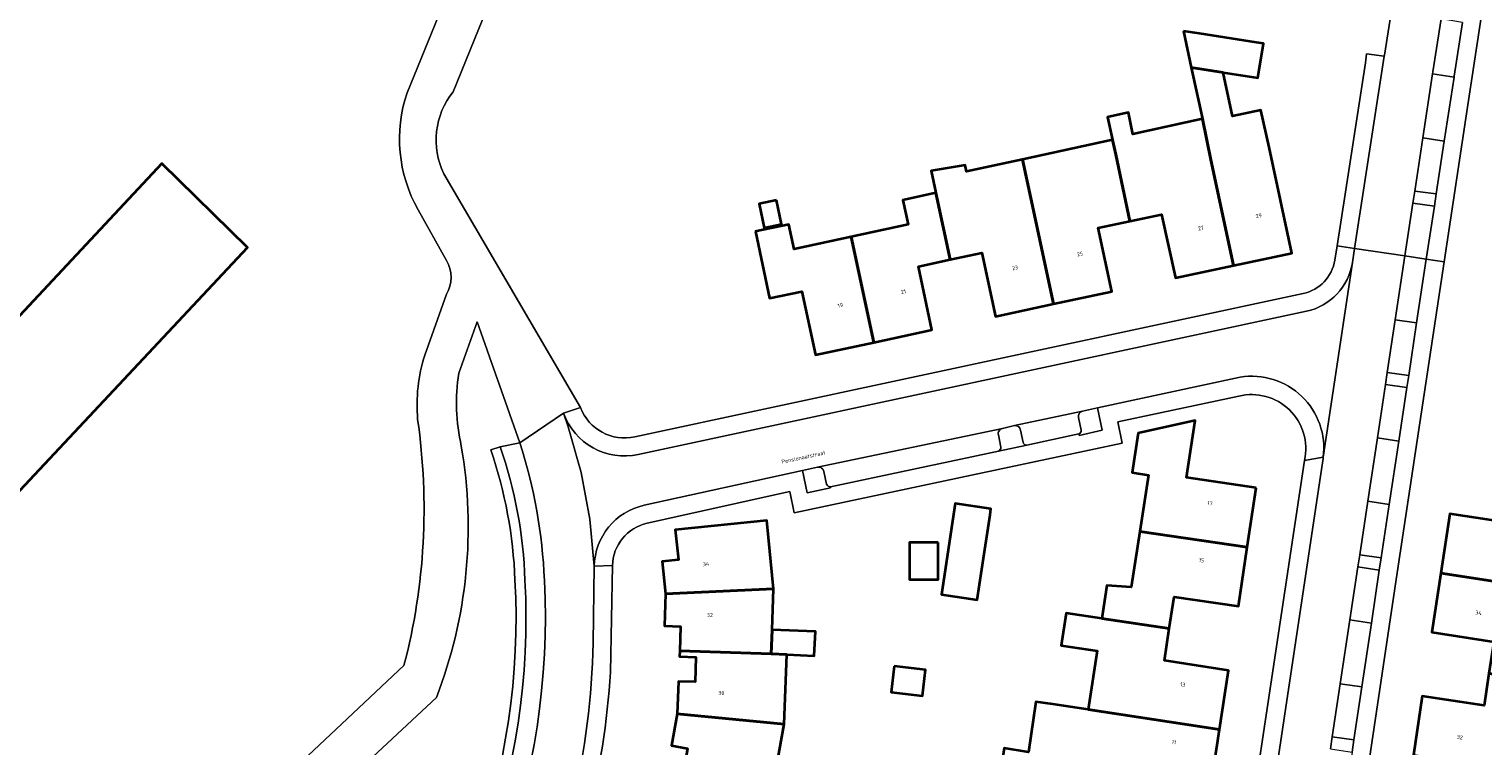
# Model space of a CAD drawing. Header units: metres. Extents: x 197700 to 204338, y 317132 to 325229.
# Tile 590 of 656: x 203223 to 203357, y 317870 to 317936. Entities that reach past the tile are written whole.
import ezdxf
from ezdxf.enums import TextEntityAlignment as Align

# ---------------------------------------------------------------- set-up
doc = ezdxf.new("R2010")
doc.units = ezdxf.units.M
for name, color, linetype, lineweight in [('B-WE-GR-BEPLANTING_CULTUUR_HEESTERS-GV', 90, 'Continuous', 18), ('B-WE-OG-BEBOUWING-GV', 7, 'Continuous', 35), ('B-WE-OG-BEBOUWING-T18', 10, 'Continuous', 18), ('B-WE-OG-TERREIN_CULTUURSCHEIDING-GV', 7, 'Continuous', 18), ('B-WE-OG-TERREIN_ERF-GV', 7, 'Continuous', 18), ('B-WE-OG-TOPOGRAFIE-T18', 10, 'Continuous', 18), ('B-WE-VH-VERHARDING_ASFALT-GV', 252, 'Continuous', 18), ('B-WE-VH-VERHARDING_OPEN-GV', 252, 'Continuous', 18), ('B-WE-VH-VERHARDING_STRAATBAKSTEEN-GV', 252, 'Continuous', 18), ('B-WE-VH-VERHARDING_TEGEL-GV', 252, 'Continuous', 18)]:
    doc.layers.add(name, color=color, linetype=linetype, lineweight=lineweight)
doc.styles.add('NLCS-ISO-M200-T18', font='NLCS-ISO.ttf', dxfattribs={"height": 0.36})

msp = doc.modelspace()

# ---------------------------------------------------------------- linework, layer by layer
at = {"layer": 'B-WE-GR-BEPLANTING_CULTUUR_HEESTERS-GV'}
for points in [[(203351.155, 317920.785), (203350.98, 317919.694), (203352.968, 317919.4), (203353.128, 317920.533)], [(203348.455, 317902.951), (203350.424, 317902.649), (203350.599, 317903.781), (203348.613, 317904.053)], [(203347.884, 317885.792), (203348.05, 317886.923), (203346.073, 317887.225), (203345.894, 317886.118)], [(203345.527, 317870.126), (203343.531, 317870.396), (203343.37, 317869.288), (203345.367, 317868.991)]]:
    msp.add_lwpolyline(points, close=True, dxfattribs=at)
for points in [[(203320.114, 317898.375), (203320.157, 317898.224), (203322.286, 317898.727), (203321.845, 317900.781), (203320.458, 317900.479)], [(203320.086, 317899.893), (203320.335, 317898.723)], [(203312.688, 317898.281), (203312.918, 317897.14)], [(203314.171, 317899.142), (203313.062, 317898.885)], [(203314.979, 317897.57), (203314.734, 317898.728)], [(203312.692, 317896.781), (203315.33, 317897.34)], [(203295.98, 317895.302), (203294.605, 317895), (203295.03, 317892.932), (203297.19, 317893.385), (203297.182, 317893.487)], [(203296.801, 317893.731), (203296.574, 317894.903)]]:
    msp.add_lwpolyline(points, dxfattribs=at)
for points in [[(203320.458, 317900.479, 0.4037659), (203320.086, 317899.893)], [(203313.062, 317898.885, 0.4162828), (203312.688, 317898.281)], [(203314.734, 317898.728, 0.4073451), (203314.171, 317899.142)], [(203320.335, 317898.723, -0.3395836), (203320.114, 317898.375)], [(203312.918, 317897.14, -0.333211), (203312.692, 317896.781)], [(203315.33, 317897.34, -0.3569346), (203314.979, 317897.57)], [(203296.574, 317894.903, 0.4190168), (203295.98, 317895.302)], [(203297.182, 317893.487, -0.2391857), (203296.801, 317893.731)]]:
    msp.add_lwpolyline(points, format="xyb", dxfattribs=at)
at = {"layer": 'B-WE-OG-BEBOUWING-GV'}
for points in [[(203329.803, 317935.581), (203330.497, 317932.201), (203333.458, 317931.752), (203336.653, 317931.267), (203337.179, 317934.435), (203336.541, 317934.534), (203331.265, 317935.354)], [(203334.417, 317913.938), (203339.789, 317915.084), (203337.695, 317924.861), (203336.953, 317928.284), (203334.333, 317927.716), (203333.458, 317931.752), (203330.497, 317932.201), (203331.542, 317927.473), (203332.333, 317923.698)], [(203332.333, 317923.698), (203331.542, 317927.473), (203325.127, 317926.055), (203324.721, 317928.054), (203322.901, 317927.66), (203322.764, 317927.635), (203323.235, 317925.532), (203323.536, 317924.186), (203324.847, 317918.016), (203327.775, 317918.638), (203329.044, 317912.791), (203334.417, 317913.938)], [(203317.795, 317910.385), (203323.17, 317911.536), (203321.919, 317917.394), (203324.847, 317918.016), (203323.536, 317924.186), (203323.235, 317925.532), (203314.923, 317923.729), (203315.696, 317920.137)], [(203308.233, 317914.475), (203311.161, 317915.099), (203312.419, 317909.233), (203317.795, 317910.385), (203315.696, 317920.137), (203314.923, 317923.729), (203309.754, 317922.608), (203309.63, 317923.194), (203306.486, 317922.657), (203306.912, 317920.633)], [(203292.192, 317919.948), (203290.598, 317919.618), (203291.055, 317917.413), (203292.649, 317917.743)], [(203301.172, 317906.827), (203306.548, 317907.979), (203305.304, 317913.85), (203308.233, 317914.475), (203306.912, 317920.633), (203303.864, 317919.975), (203304.349, 317917.729), (203299.082, 317916.578)], [(203290.213, 317917.08), (203290.237, 317917.078), (203291.546, 317910.919), (203294.546, 317911.539), (203295.796, 317905.675), (203301.172, 317906.827), (203299.082, 317916.578), (203293.81, 317915.426), (203293.32, 317917.724)], [(203336.496, 317893.402), (203330.085, 317894.359), (203330.871, 317899.614), (203325.594, 317898.444), (203325.053, 317894.803), (203326.573, 317894.557), (203325.761, 317889.371), (203335.683, 317887.904)], [(203311.922, 317890.914), (203312.005, 317891.461), (203308.702, 317891.961), (203307.43, 317883.562), (203310.734, 317883.063), (203311.375, 317887.297)], [(203370.231, 317891.572), (203363.96, 317892.531), (203363.512, 317889.6), (203354.401, 317890.995), (203353.564, 317885.526), (203363.39, 317884.021), (203365.466, 317883.703), (203366.284, 317889.046), (203369.763, 317888.514)], [(203281.937, 317883.624), (203291.908, 317884.06), (203291.328, 317890.089), (203291.299, 317890.393), (203282.838, 317889.508), (203283.122, 317886.749), (203281.638, 317886.588)], [(203335.683, 317887.904), (203325.761, 317889.371), (203324.955, 317884.218), (203322.719, 317884.366), (203322.261, 317881.337), (203328.483, 317880.398), (203328.927, 317883.342), (203334.878, 317882.464)], [(203307.127, 317888.362), (203304.484, 317888.362), (203304.484, 317884.928), (203307.127, 317884.928)], [(203358.013, 317876.245), (203364.198, 317875.325), (203364.666, 317878.474), (203362.59, 317878.792), (203363.39, 317884.021), (203353.564, 317885.526), (203352.726, 317880.056), (203358.449, 317879.179)], [(203283.247, 317878.358), (203291.699, 317878.083), (203291.776, 317880.273), (203291.908, 317884.06), (203281.937, 317883.624), (203281.855, 317880.645), (203283.32, 317880.597)], [(203333.132, 317871.081), (203333.966, 317876.522), (203328.038, 317877.454), (203328.483, 317880.398), (203322.261, 317881.337), (203318.949, 317881.837), (203318.496, 317878.834), (203321.806, 317878.335), (203320.989, 317872.937)], [(203293.148, 317878.011), (203295.667, 317877.886), (203295.779, 317880.133), (203291.776, 317880.273), (203291.699, 317878.083)], [(203291.699, 317878.083), (203283.247, 317878.358), (203283.23, 317877.83), (203284.725, 317877.769), (203284.665, 317875.476), (203283.138, 317875.521), (203283.016, 317872.542), (203292.897, 317871.571), (203293.148, 317878.011)], [(203303.06, 317876.933), (203302.775, 317874.532), (203305.671, 317874.188), (203305.957, 317876.589)], [(203364.198, 317875.325), (203358.013, 317876.245), (203357.576, 317873.31), (203351.85, 317874.17), (203351.029, 317868.705), (203360.925, 317867.218), (203361.738, 317872.577), (203363.751, 317872.321)], [(203292.897, 317871.571), (203283.016, 317872.542), (203282.498, 317869.605), (203283.974, 317869.329), (203283.572, 317867.073), (203283.522, 317866.79), (203290.339, 317865.492), (203291.766, 317865.237)], [(203325.901, 317863.616), (203326.374, 317866.551), (203332.298, 317865.641), (203333.132, 317871.081), (203320.989, 317872.937), (203317.712, 317873.411), (203316.145, 317873.637), (203315.478, 317868.998), (203313.219, 317869.342), (203312.68, 317865.744)]]:
    msp.add_lwpolyline(points, close=True, dxfattribs=at)
msp.add_lwpolyline([(203209.018, 317879.01), (203243.323, 317915.58), (203235.413, 317923.34), (203221.352, 317908.328)], dxfattribs=at)
at = {"layer": 'B-WE-OG-TERREIN_CULTUURSCHEIDING-GV'}
for points in [[(203265.803, 317896.9), (203266.673, 317897.191), (203268.472, 317897.568), (203264.549, 317908.739), (203262.828, 317903.989)], [(203260.776, 317874.029), (203239.942, 317854.607), (203219.529, 317833.223), (203218.614, 317834.096)]]:
    msp.add_lwpolyline(points, dxfattribs=at)
for points in [[(203262.828, 317903.989, 0.0944922), (203263.072, 317897.256)], [(203263.072, 317897.256, -0.135429), (203260.776, 317874.029)], [(203268.029, 317884.886, 0.0722069), (203265.803, 317896.9)], [(203250.755, 317837.404, 0.2049348), (203268.029, 317884.886)]]:
    msp.add_lwpolyline(points, format="xyb", dxfattribs=at)
at = {"layer": 'B-WE-OG-TERREIN_ERF-GV'}
for points in [[(203258.055, 317929.887), (203306.2, 318047.89)], [(203373.139, 318042.708), (203368.67, 318012.763), (203361.903, 317967.156), (203356.136, 317929.18), (203353.877, 317914.268), (203349.528, 317885.56), (203344.644, 317852.713), (203339.022, 317815.361), (203364.554, 317811.256), (203363.37, 317804.011), (203362.905, 317801.169), (203362.519, 317798.933), (203357.869, 317771.976), (203354.905, 317768.442), (203344.779, 317757.591), (203343.318, 317758.325), (203334.078, 317762.927), (203329.352, 317765.281), (203336.575, 317795.016), (203337.084, 317797.112), (203336.333, 317797.496), (203263.959, 317833.535)], [(203346.601, 317932.656), (203346.709, 317933.468), (203348.338, 317933.262), (203348.35, 317933.342), (203351.823, 317955.293), (203360.642, 318014.202), (203362.136, 318024.254), (203314.248, 318041.172)], [(203306.339, 318038.241), (203262.326, 317929.968)], [(203343.77, 317914.418), (203343.978, 317915.759), (203346.601, 317932.656)], [(203221.352, 317908.328), (203235.413, 317923.34), (203243.323, 317915.58), (203209.018, 317879.01)], [(203261.454, 317922.403), (203274.084, 317900.808)], [(203261.711, 317914.402), (203259.076, 317919.081)], [(203259.703, 317905.654), (203261.703, 317911.268)], [(203279.095, 317898.1), (203340.85, 317911.335)], [(203334.895, 317901.861), (203323.738, 317899.49), (203324.118, 317897.523), (203293.83, 317891.099), (203293.416, 317893.053), (203280.248, 317890.13)], [(203315.478, 317868.998), (203316.145, 317873.637), (203317.712, 317873.411), (203320.989, 317872.937), (203321.806, 317878.335), (203318.496, 317878.834), (203318.949, 317881.837), (203322.261, 317881.337), (203322.719, 317884.366), (203324.955, 317884.218), (203325.761, 317889.371), (203326.573, 317894.557), (203325.053, 317894.803), (203325.594, 317898.444), (203330.871, 317899.614), (203330.085, 317894.359), (203336.496, 317893.402), (203335.683, 317887.904), (203334.878, 317882.464), (203328.927, 317883.342), (203328.483, 317880.398), (203328.038, 317877.454), (203333.966, 317876.522), (203333.132, 317871.081), (203332.298, 317865.641)], [(203329.126, 317816.817), (203335.606, 317860.324), (203340.968, 317895.93)], [(203283.974, 317869.329), (203282.498, 317869.605), (203283.016, 317872.542), (203283.138, 317875.521), (203284.665, 317875.476), (203284.725, 317877.769), (203283.23, 317877.83), (203283.247, 317878.358), (203283.32, 317880.597), (203281.855, 317880.645), (203281.937, 317883.624), (203281.638, 317886.588), (203283.122, 317886.749), (203282.838, 317889.508), (203291.299, 317890.393), (203291.328, 317890.089), (203291.908, 317884.06), (203291.776, 317880.273), (203295.779, 317880.133), (203295.667, 317877.886), (203293.148, 317878.011), (203292.897, 317871.571), (203291.766, 317865.237)], [(203358.449, 317879.179), (203352.726, 317880.056), (203353.564, 317885.526), (203354.401, 317890.995), (203363.512, 317889.6)], [(203277.041, 317886.216), (203276.84, 317876.385)], [(203220.11, 317868.587), (203223.401, 317865.493), (203223.748, 317865.866), (203224.114, 317865.525), (203223.767, 317865.152), (203225.973, 317863.063), (203226.325, 317863.432), (203226.694, 317863.08), (203226.34, 317862.705), (203230.118, 317859.135), (203234.012, 317855.565), (203236.242, 317857.999), (203236.905, 317857.391), (203257.776, 317876.976)], [(203351.029, 317868.705), (203351.85, 317874.17), (203357.576, 317873.31)]]:
    msp.add_lwpolyline(points, dxfattribs=at)
for points in [[(203301.172, 317906.827), (203295.796, 317905.675), (203294.546, 317911.539), (203291.546, 317910.919), (203290.237, 317917.078), (203290.213, 317917.08), (203293.32, 317917.724), (203293.81, 317915.426), (203299.082, 317916.578), (203304.349, 317917.729), (203303.864, 317919.975), (203306.912, 317920.633), (203306.486, 317922.657), (203309.63, 317923.194), (203309.754, 317922.608), (203314.923, 317923.729), (203323.235, 317925.532), (203322.764, 317927.635), (203322.901, 317927.66), (203324.721, 317928.054), (203325.127, 317926.055), (203331.542, 317927.473), (203330.497, 317932.201), (203329.803, 317935.581), (203331.265, 317935.354), (203336.541, 317934.534), (203337.179, 317934.435), (203336.653, 317931.267), (203333.458, 317931.752), (203334.333, 317927.716), (203336.953, 317928.284), (203337.695, 317924.861), (203339.789, 317915.084), (203334.417, 317913.938), (203329.044, 317912.791), (203327.775, 317918.638), (203324.847, 317918.016), (203321.919, 317917.394), (203323.17, 317911.536), (203317.795, 317910.385), (203312.419, 317909.233), (203311.161, 317915.099), (203308.233, 317914.475), (203305.304, 317913.85), (203306.548, 317907.979)], [(203292.192, 317919.948), (203292.649, 317917.743), (203291.055, 317917.413), (203290.598, 317919.618)], [(203310.734, 317883.063), (203307.43, 317883.562), (203308.702, 317891.961), (203312.005, 317891.461), (203311.922, 317890.914), (203311.375, 317887.297)], [(203307.127, 317888.362), (203307.127, 317884.928), (203304.484, 317884.928), (203304.484, 317888.362)], [(203303.06, 317876.933), (203305.957, 317876.589), (203305.671, 317874.188), (203302.775, 317874.532)]]:
    msp.add_lwpolyline(points, close=True, dxfattribs=at)
for points in [[(203259.076, 317919.081, -0.2122433), (203258.055, 317929.887)], [(203262.326, 317929.968, 0.2926305), (203261.454, 317922.403)], [(203261.703, 317911.268, 0.2642048), (203261.711, 317914.402)], [(203340.85, 317911.335, 0.3117058), (203343.77, 317914.418)], [(203259.037, 317899.716, -0.0992822), (203259.703, 317905.654)], [(203274.084, 317900.808, 0.3687906), (203279.095, 317898.1)], [(203340.968, 317895.93, 0.5576483), (203334.895, 317901.861)], [(203257.776, 317876.976, 0.0997026), (203259.037, 317899.716)], [(203280.248, 317890.13, 0.3459679), (203277.041, 317886.216)], [(203276.84, 317876.385, -0.095521), (203270.101, 317849.916)]]:
    msp.add_lwpolyline(points, format="xyb", dxfattribs=at)
at = {"layer": 'B-WE-VH-VERHARDING_ASFALT-GV'}
for points in [[(203306.2, 318047.89), (203258.055, 317929.887)], [(203262.326, 317929.968), (203306.339, 318038.241)], [(203262.828, 317903.989), (203264.549, 317908.739), (203268.472, 317897.568), (203272.506, 317900.307), (203274.084, 317900.808), (203261.454, 317922.403)], [(203259.076, 317919.081), (203261.711, 317914.402)], [(203261.703, 317911.268), (203259.703, 317905.654)], [(203257.776, 317876.976), (203236.905, 317857.391), (203239.942, 317854.607), (203260.776, 317874.029)]]:
    msp.add_lwpolyline(points, dxfattribs=at)
for points in [[(203258.055, 317929.887, 0.2122433), (203259.076, 317919.081)], [(203261.454, 317922.403, -0.2926305), (203262.326, 317929.968)], [(203261.711, 317914.402, -0.2642048), (203261.703, 317911.268)], [(203259.703, 317905.654, 0.0992822), (203259.037, 317899.716)], [(203263.072, 317897.256, -0.0944922), (203262.828, 317903.989)], [(203259.037, 317899.716, -0.0997026), (203257.776, 317876.976)], [(203260.776, 317874.029, 0.135429), (203263.072, 317897.256)]]:
    msp.add_lwpolyline(points, format="xyb", dxfattribs=at)
at = {"layer": 'B-WE-VH-VERHARDING_OPEN-GV'}
for points in [[(203352.807, 317931.621), (203351.906, 317925.714), (203353.879, 317925.417), (203354.787, 317931.322)], [(203352.227, 317914.516), (203350.242, 317914.815), (203349.351, 317908.927), (203351.333, 317908.624)], [(203346.82, 317892.156), (203348.794, 317891.853), (203349.679, 317897.716), (203347.708, 317898.018)], [(203344.269, 317875.309), (203346.262, 317875.009), (203347.15, 317880.911), (203345.157, 317881.216)]]:
    msp.add_lwpolyline(points, close=True, dxfattribs=at)
at = {"layer": 'B-WE-VH-VERHARDING_STRAATBAKSTEEN-GV'}
for points in [[(203355.56, 317936.385), (203354.803, 317931.424), (203354.787, 317931.322), (203353.879, 317925.417), (203353.128, 317920.533), (203352.968, 317919.4), (203352.227, 317914.516), (203353.877, 317914.268), (203356.136, 317929.18), (203361.903, 317967.156)], [(203351.823, 317955.293), (203348.35, 317933.342), (203348.338, 317933.262), (203345.6, 317915.515), (203350.242, 317914.815), (203350.98, 317919.694), (203351.155, 317920.785), (203351.906, 317925.714), (203352.807, 317931.621), (203352.834, 317931.799), (203353.597, 317936.696)], [(203343.37, 317869.288), (203343.531, 317870.396), (203344.269, 317875.309), (203345.157, 317881.216), (203345.894, 317886.118), (203346.073, 317887.225), (203346.82, 317892.156), (203347.708, 317898.018), (203348.455, 317902.951), (203348.613, 317904.053), (203349.351, 317908.927), (203350.242, 317914.815), (203345.6, 317915.515), (203345.397, 317914.2), (203342.703, 317896.23)], [(203345.397, 317914.2), (203345.6, 317915.515), (203343.978, 317915.759), (203343.77, 317914.418)], [(203263.959, 317833.535), (203336.333, 317797.496), (203336.61, 317799.335), (203338.292, 317810.514), (203339.022, 317815.361), (203344.644, 317852.713), (203349.528, 317885.56), (203353.877, 317914.268), (203352.227, 317914.516), (203351.333, 317908.624), (203350.599, 317903.781), (203350.424, 317902.649)], [(203342.703, 317896.23), (203345.397, 317914.2)], [(203340.85, 317911.335), (203279.095, 317898.1)], [(203341.153, 317909.703), (203279.426, 317896.471)], [(203279.426, 317896.471), (203341.153, 317909.703)], [(203279.964, 317891.785), (203294.605, 317895), (203295.98, 317895.302), (203313.062, 317898.885), (203314.171, 317899.142), (203320.458, 317900.479), (203321.845, 317900.781), (203335.036, 317903.614)], [(203335.036, 317903.614), (203321.845, 317900.781), (203322.286, 317898.727), (203320.157, 317898.224), (203320.114, 317898.375), (203315.33, 317897.34), (203312.692, 317896.781), (203297.182, 317893.487), (203297.19, 317893.385), (203295.03, 317892.932), (203294.605, 317895), (203279.964, 317891.785)], [(203350.424, 317902.649), (203349.679, 317897.716), (203348.794, 317891.853), (203348.05, 317886.923), (203347.884, 317885.792), (203347.15, 317880.911), (203346.262, 317875.009), (203345.527, 317870.126), (203345.367, 317868.991), (203344.635, 317864.076), (203343.76, 317858.208), (203343.031, 317853.312), (203342.87, 317852.197), (203342.131, 317847.266), (203341.249, 317841.382), (203340.519, 317836.512), (203340.363, 317835.389), (203339.617, 317830.476), (203338.72, 317824.571), (203337.948, 317819.492), (203337.802, 317818.375), (203336.856, 317812.165)], [(203274.084, 317900.808), (203272.506, 317900.307)], [(203280.248, 317890.13), (203293.416, 317893.053), (203293.83, 317891.099), (203324.118, 317897.523), (203323.738, 317899.49), (203334.895, 317901.861)], [(203275.239, 317879.076), (203275.36, 317886.159), (203274.942, 317890.513), (203274.137, 317894.811), (203272.951, 317899.021), (203272.506, 317900.307), (203268.472, 317897.568)], [(203272.506, 317900.307), (203272.951, 317899.021), (203274.137, 317894.811), (203274.942, 317890.513), (203275.36, 317886.159)], [(203320.458, 317900.479), (203314.171, 317899.142)], [(203320.335, 317898.723), (203320.086, 317899.893)], [(203313.062, 317898.885), (203295.98, 317895.302)], [(203312.918, 317897.14), (203312.688, 317898.281)], [(203314.734, 317898.728), (203314.979, 317897.57)], [(203315.33, 317897.34), (203320.114, 317898.375)], [(203266.673, 317897.191), (203265.803, 317896.9)], [(203297.182, 317893.487), (203312.692, 317896.781)], [(203330.816, 317816.823), (203337.359, 317860.612), (203342.658, 317895.928), (203342.682, 317896.076), (203342.703, 317896.23), (203340.968, 317895.93), (203335.606, 317860.324), (203329.126, 317816.817)], [(203342.703, 317896.23), (203342.682, 317896.076), (203342.658, 317895.928), (203337.359, 317860.612), (203330.816, 317816.823)], [(203340.968, 317895.93), (203342.703, 317896.23)], [(203296.574, 317894.903), (203296.801, 317893.731)], [(203276.84, 317876.385), (203277.041, 317886.216), (203275.36, 317886.159), (203275.239, 317879.076)], [(203275.36, 317886.159), (203277.041, 317886.216)]]:
    msp.add_lwpolyline(points, dxfattribs=at)
for points in [[(203354.787, 317931.322), (203354.803, 317931.424), (203355.56, 317936.385), (203353.597, 317936.696), (203352.834, 317931.799), (203352.807, 317931.621)], [(203343.978, 317915.759), (203345.6, 317915.515), (203348.338, 317933.262), (203346.709, 317933.468), (203346.601, 317932.656)], [(203353.879, 317925.417), (203351.906, 317925.714), (203351.155, 317920.785), (203353.128, 317920.533)], [(203352.968, 317919.4), (203350.98, 317919.694), (203350.242, 317914.815), (203352.227, 317914.516)], [(203350.599, 317903.781), (203351.333, 317908.624), (203349.351, 317908.927), (203348.613, 317904.053)], [(203349.679, 317897.716), (203350.424, 317902.649), (203348.455, 317902.951), (203347.708, 317898.018)], [(203348.794, 317891.853), (203346.82, 317892.156), (203346.073, 317887.225), (203348.05, 317886.923)], [(203345.894, 317886.118), (203345.157, 317881.216), (203347.15, 317880.911), (203347.884, 317885.792)], [(203346.262, 317875.009), (203344.269, 317875.309), (203343.531, 317870.396), (203345.527, 317870.126)]]:
    msp.add_lwpolyline(points, close=True, dxfattribs=at)
for points in [[(203343.77, 317914.418, -0.3117058), (203340.85, 317911.335)], [(203345.397, 317914.2, -0.3108485), (203341.153, 317909.703)], [(203341.153, 317909.703, 0.3108485), (203345.397, 317914.2)], [(203335.036, 317903.614, -0.5017031), (203342.703, 317896.23)], [(203342.703, 317896.23, 0.5017031), (203335.036, 317903.614)], [(203279.095, 317898.1, -0.3687906), (203274.084, 317900.808)], [(203334.895, 317901.861, -0.5576483), (203340.968, 317895.93)], [(203279.426, 317896.471, -0.3746619), (203272.506, 317900.307)], [(203272.506, 317900.307, 0.3746619), (203279.426, 317896.471)], [(203320.086, 317899.893, -0.4037659), (203320.458, 317900.479)], [(203312.688, 317898.281, -0.4162828), (203313.062, 317898.885)], [(203314.171, 317899.142, -0.4073451), (203314.734, 317898.728)], [(203320.114, 317898.375, 0.3395836), (203320.335, 317898.723)], [(203265.803, 317896.9, -0.0722069), (203268.029, 317884.886)], [(203268.953, 317884.862, 0.0739189), (203266.673, 317897.191)], [(203268.472, 317897.568, -0.0671819), (203270.748, 317884.848)], [(203312.692, 317896.781, 0.333211), (203312.918, 317897.14)], [(203314.979, 317897.57, 0.3569346), (203315.33, 317897.34)], [(203295.98, 317895.302, -0.4190168), (203296.574, 317894.903)], [(203296.801, 317893.731, 0.2391857), (203297.182, 317893.487)], [(203275.36, 317886.159, -0.3474769), (203279.964, 317891.785)], [(203279.964, 317891.785, 0.3474769), (203275.36, 317886.159)], [(203277.041, 317886.216, -0.3459679), (203280.248, 317890.13)], [(203268.029, 317884.886, -0.2049348), (203250.755, 317837.404)], [(203251.352, 317836.686, 0.2042259), (203268.953, 317884.862)], [(203270.748, 317884.848, -0.2035868), (203252.665, 317835.464)], [(203275.239, 317879.076, -0.1076575), (203268.446, 317850.28)], [(203268.446, 317850.28, 0.1076575), (203275.239, 317879.076)], [(203270.101, 317849.916, 0.095521), (203276.84, 317876.385)]]:
    msp.add_lwpolyline(points, format="xyb", dxfattribs=at)
at = {"layer": 'B-WE-VH-VERHARDING_TEGEL-GV'}
msp.add_lwpolyline([(203268.472, 317897.568), (203266.673, 317897.191)], dxfattribs=at)
for points in [[(203266.673, 317897.191, -0.0739189), (203268.953, 317884.862)], [(203270.748, 317884.848, 0.0671819), (203268.472, 317897.568)], [(203268.953, 317884.862, -0.2042259), (203251.352, 317836.686)], [(203252.665, 317835.464, 0.2035868), (203270.748, 317884.848)]]:
    msp.add_lwpolyline(points, format="xyb", dxfattribs=at)

# ---------------------------------------------------------------- texts
at = {"layer": 'B-WE-OG-BEBOUWING-T18', "style": 'NLCS-ISO-M200-T18'}
for s, rotation, p in [('29', 12, (203336.745, 317918.525)), ('27', 12, (203331.399, 317917.384)), ('25', 12, (203320.232, 317914.998)), ('23', 12, (203314.234, 317913.713)), ('21', 12, (203303.916, 317911.506)), ('19', 12, (203298.084, 317910.256)), ('17', 351.6, (203332.239, 317891.961)), ('34', 5.7, (203285.681, 317886.364)), ('15', 351.6, (203331.461, 317886.699)), ('34', 351.3, (203357.049, 317881.86)), ('13', 351.3, (203329.722, 317875.234)), ('30', 357.7, (203287.098, 317874.458)), ('11', 351.3, (203328.906, 317869.912)), ('32', 351.5, (203355.323, 317870.362))]:
    msp.add_text(s, height=0.36, rotation=rotation, dxfattribs=at).set_placement(p, align=Align.MIDDLE)
msp.add_text('32', height=0.36, dxfattribs=at).set_placement((203286.034, 317881.648), align=Align.MIDDLE)
at = {"layer": 'B-WE-OG-TOPOGRAFIE-T18', "style": 'NLCS-ISO-M200-T18'}
msp.add_text('Pensionaatstraat', height=0.36, rotation=12.1, dxfattribs=at).set_placement((203294.682, 317896.234), align=Align.MIDDLE)

doc.saveas('drawing.dxf')
